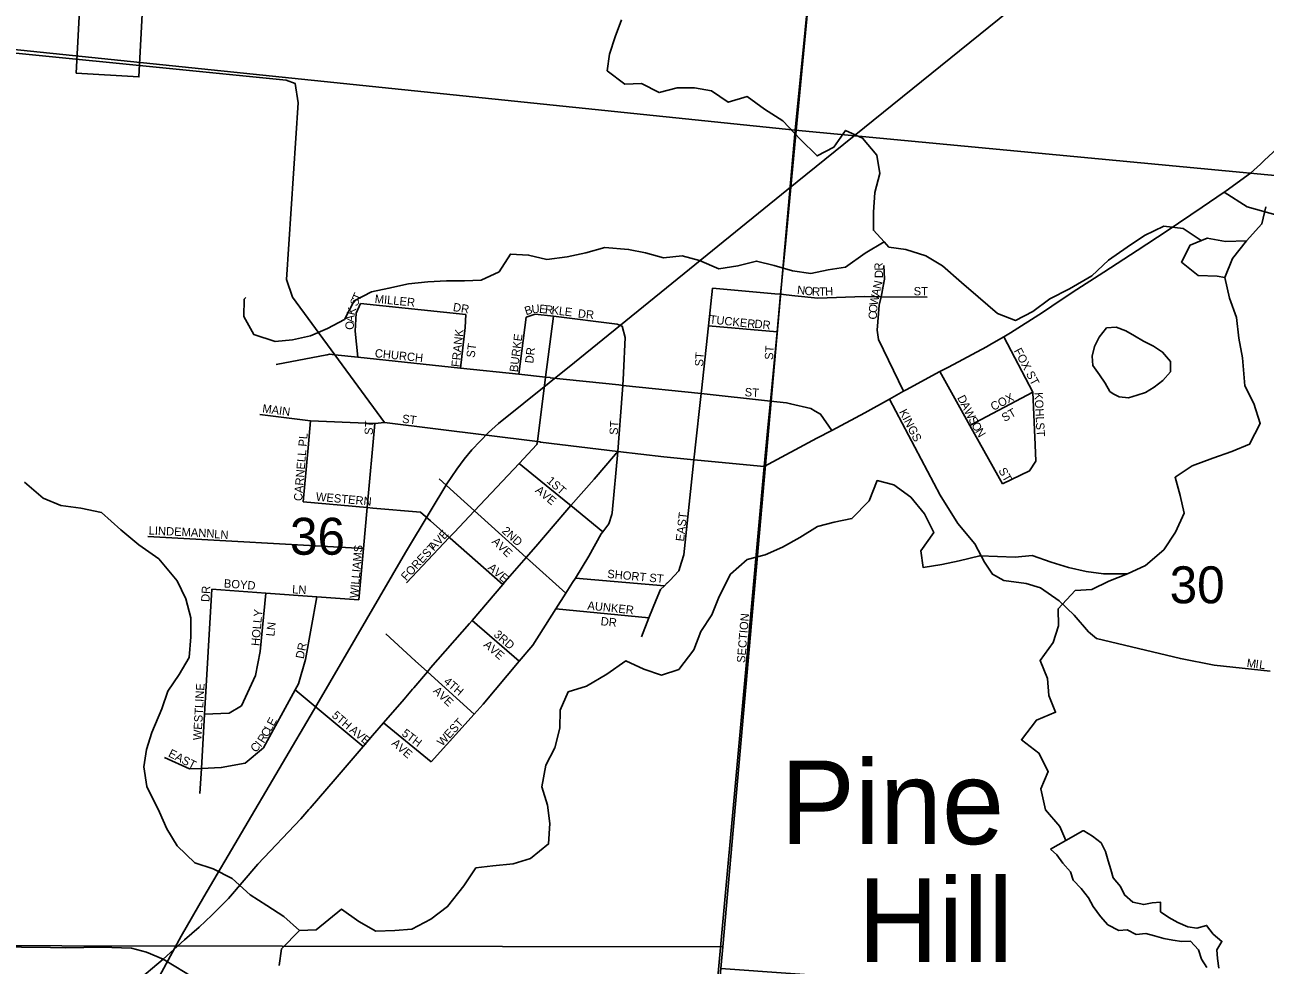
# Model space of a CAD drawing. Extents: x 0 to 1064, y 0 to 440.
# Drawn here: x 140.76 to 163.23, y 149.51 to 166.55 of the extents above; entities that cross this region are included whole.
import ezdxf

# ---------------------------------------------------------------- set-up
doc = ezdxf.new("R2010")
doc.units = 0
for name, color, linetype in [('GM_X_City_Street', 7, 'Continuous'), ('GM_X_City_Street_Text', 7, 'Continuous'), ('GM_X_Corporation', 7, 'Continuous'), ('GM_X_Minor_Lake', 7, 'Continuous'), ('GM_X_Minor_Lake_Text', 7, 'Continuous'), ('GM_X_Minor_River', 7, 'Continuous'), ('GM_X_Rail_Line', 7, 'Continuous'), ('GM_X_Section', 7, 'Continuous'), ('GM_X_Section_Text', 7, 'Continuous'), ('GM_X_US_Route', 7, 'Continuous')]:
    doc.layers.add(name, color=color, linetype=linetype)

msp = doc.modelspace()

# ---------------------------------------------------------------- linework, layer by layer
at = {"layer": 'GM_X_City_Street'}
for points in [[(154.723, 164.507), (155.229, 169.825), (155.275, 170.311)], [(130.311, 166.192), (130.339, 166.193), (130.967, 166.209), (133.508, 166.182), (134.748, 166.155), (136.204, 166.237), (137.9, 166.246), (138.533, 166.241), (145.495, 165.548), (145.658, 165.483), (145.709, 165.134), (145.501, 161.932), (145.608, 161.613), (146.375, 160.567), (147.274, 159.341)], [(154.539, 162.572), (154.723, 164.507)], [(162.491, 163.515), (162.908, 163.248), (163.47, 163.09), (164.98, 162.933), (165.95, 162.832), (166.422, 162.783), (166.759, 162.63)], [(154.263, 159.67), (154.269, 159.73), (154.388, 160.981), (154.453, 161.664), (154.539, 162.572)], [(156.291, 161.712), (156.336, 161.936), (156.324, 162.186)], [(153.017, 159.913), (153.143, 161.093), (153.216, 161.778)], [(153.216, 161.778), (154.35, 161.675), (154.453, 161.664), (154.708, 161.639), (154.71, 161.639)], [(154.71, 161.639), (155.126, 161.597), (155.965, 161.622), (156.272, 161.62), (157.107, 161.615)], [(156.677, 159.907), (156.228, 160.844), (156.201, 161.015), (156.241, 161.47), (156.272, 161.62), (156.29, 161.711), (156.291, 161.712)], [(146.792, 160.523), (146.741, 160.993), (146.76, 161.321), (146.837, 161.496)], [(146.837, 161.496), (148.747, 161.297)], [(148.653, 160.326), (148.735, 161.06), (148.747, 161.297)], [(149.707, 160.214), (149.839, 161.249)], [(149.839, 161.249), (150.004, 161.306), (150.337, 161.265), (151.489, 161.122), (151.579, 161.084)], [(150.037, 158.939), (150.038, 158.94), (150.045, 158.994), (150.195, 160.162), (150.337, 161.265)], [(151.603, 160.237), (151.603, 160.24), (151.636, 160.882), (151.579, 161.084)], [(153.143, 161.093), (154.388, 160.981)], [(159.026, 159.89), (158.497, 160.895)], [(145.313, 160.391), (146.231, 160.569), (146.234, 160.569)], [(146.234, 160.569), (146.277, 160.577), (146.375, 160.567), (146.792, 160.523), (148.653, 160.326), (149.707, 160.214), (150.195, 160.162), (150.277, 160.154), (150.278, 160.153)], [(150.278, 160.153), (151.522, 160.022), (151.523, 160.021)], [(151.5, 158.816), (151.5, 158.816), (151.583, 159.855), (151.591, 160.014), (151.603, 160.237)], [(158.474, 158.229), (157.883, 159.286), (157.338, 160.262)], [(151.523, 160.021), (151.591, 160.014), (153.011, 159.864), (154.269, 159.73), (154.557, 159.7), (154.632, 159.682)], [(152.9, 158.826), (153.011, 159.864), (153.017, 159.912), (153.017, 159.913)], [(157.883, 159.286), (159.026, 159.89)], [(158.474, 158.229), (158.965, 158.462), (159.078, 158.642), (159.066, 158.934), (159.026, 159.89)], [(154.217, 159.186), (154.263, 159.67)], [(154.632, 159.682), (154.633, 159.682), (154.998, 159.593), (155.079, 159.547)], [(156.427, 159.766), (157.343, 158.022), (157.663, 157.508), (157.975, 157.14), (158.148, 156.812), (158.294, 156.589), (158.498, 156.48), (158.903, 156.42), (159.163, 156.346), (159.503, 156.111), (159.775, 155.848), (160.034, 155.548), (160.177, 155.428), (161.699, 155.063), (162.31, 154.943), (163.322, 154.835)], [(145.014, 159.486), (145.935, 159.369), (146.941, 159.331), (146.946, 159.331)], [(145.889, 158.879), (145.935, 159.369)], [(155.079, 159.547), (155.081, 159.547), (155.178, 159.492), (155.378, 159.198)], [(146.812, 156.127), (146.896, 157.057), (146.963, 157.798), (147.1, 159.325)], [(146.946, 159.331), (147.1, 159.325), (147.274, 159.341), (150.045, 158.994), (150.092, 158.988), (150.099, 158.987)], [(154.156, 158.541), (154.217, 159.186)], [(148.534, 157.346), (148.535, 157.347), (148.906, 157.74), (149.717, 158.599), (150.037, 158.939)], [(150.099, 158.987), (151.5, 158.816)], [(145.799, 157.9), (145.889, 158.879), (145.889, 158.879)], [(151.392, 157.674), (151.393, 157.676), (151.403, 157.706), (151.5, 158.816)], [(152.657, 156.811), (152.658, 156.812), (152.699, 156.943), (152.883, 158.665), (152.9, 158.824), (152.9, 158.826)], [(150.599, 157.876), (149.717, 158.599)], [(153.828, 154.937), (154.156, 158.541)], [(148.591, 158.025), (148.263, 158.321)], [(149.029, 157.63), (148.906, 157.74), (148.591, 158.025), (148.591, 158.025)], [(145.799, 157.9), (146.963, 157.798), (147.061, 157.79), (147.062, 157.79)], [(151.229, 157.361), (150.65, 157.835), (150.599, 157.876), (150.599, 157.876)], [(147.062, 157.79), (147.928, 157.714), (148.107, 157.557), (148.108, 157.556)], [(148.122, 153.192), (148.899, 154.055), (149.062, 154.236), (149.715, 155.013), (149.96, 155.305), (150.38, 155.964), (150.561, 156.247), (150.683, 156.439), (150.733, 156.519), (150.979, 156.919), (151.2, 157.321), (151.229, 157.361), (151.338, 157.507), (151.392, 157.674)], [(149.904, 156.84), (149.904, 156.84), (149.843, 156.895), (149.029, 157.63), (149.029, 157.63)], [(147.676, 156.436), (148.449, 157.256), (148.534, 157.346)], [(148.108, 157.556), (148.449, 157.256), (148.464, 157.243), (148.465, 157.243)], [(142.985, 157.273), (146.896, 157.057)], [(148.465, 157.243), (149.416, 156.407)], [(150.561, 156.247), (149.904, 156.84)], [(152.399, 156.433), (152.401, 156.435), (152.446, 156.48), (152.607, 156.653), (152.657, 156.811)], [(150.733, 156.519), (152.348, 156.383)], [(143.93, 152.619), (143.956, 153.07), (144.012, 154.052), (144.143, 156.318)], [(144.012, 154.052), (144.459, 154.073), (144.681, 154.208), (144.936, 154.756), (145.024, 155.192), (145.122, 156.248)], [(144.143, 156.318), (145.122, 156.248), (146.05, 156.181), (146.812, 156.127)], [(151.932, 155.457), (152.066, 155.8), (152.195, 156.126), (152.278, 156.313), (152.348, 156.383), (152.399, 156.433)], [(143.287, 153.271), (143.739, 153.061), (143.956, 153.07), (144.316, 153.085), (144.749, 153.167), (145.084, 153.445), (145.655, 154.494), (145.716, 154.606), (145.841, 155.047), (146.05, 156.181)], [(150.38, 155.964), (152.066, 155.8)], [(149.715, 155.013), (148.864, 155.753)], [(147.831, 155.024), (147.831, 155.024), (147.297, 155.508)], [(148.899, 154.055), (148.051, 154.824), (147.831, 155.024)], [(150.245, 117.089), (150.245, 117.089), (150.549, 120.226), (150.568, 120.42), (151.094, 125.86), (151.837, 133.351), (152.603, 141.461), (153.828, 154.937)], [(146.886, 153.469), (145.655, 154.494)], [(148.122, 153.192), (147.255, 153.896)], [(135.314, 149.892), (135.547, 149.894), (137.553, 149.867), (141.223, 149.823)], [(141.223, 149.823), (141.501, 149.82), (142.155, 149.833), (142.689, 149.811), (142.96, 149.741), (143.264, 149.615)], [(143.264, 149.615), (143.664, 149.372), (144.073, 149.109), (144.315, 148.901)]]:
    msp.add_lwpolyline(points, dxfattribs=at)
at = {"layer": 'GM_X_Corporation'}
msp.add_lwpolyline([(141.687, 165.674), (142.825, 165.603), (143.005, 169.015), (141.868, 169.095)], close=True, dxfattribs=at)
at = {"layer": 'GM_X_Minor_Lake'}
for p, q in [((160.421, 159.901), (160.482, 159.858)), ((159.623, 151.764), (159.341, 151.605)), ((159.93, 151.938), (159.623, 151.764))]:
    msp.add_line(p, q, dxfattribs=at)
for points in [[(160.482, 159.858), (160.585, 159.804), (160.755, 159.785), (160.913, 159.834), (161.065, 159.883), (161.223, 159.98), (161.381, 160.101), (161.515, 160.259), (161.515, 160.447), (161.375, 160.617), (161.211, 160.727), (161.029, 160.812), (160.865, 160.909), (160.707, 161), (160.531, 161.067), (160.36, 161.055), (160.227, 160.885), (160.142, 160.721), (160.099, 160.544), (160.111, 160.374), (160.233, 160.204), (160.336, 160.053), (160.421, 159.901)], [(162.396, 149.449), (162.372, 149.625), (162.36, 149.783), (162.451, 149.935), (162.293, 150.068), (162.171, 150.226), (161.995, 150.178), (161.831, 150.202), (161.649, 150.281), (161.49, 150.372), (161.338, 150.475), (161.338, 150.646), (161.186, 150.633), (161.034, 150.603), (160.834, 150.646), (160.682, 150.779), (160.609, 150.931), (160.481, 151.089), (160.439, 151.241), (160.39, 151.399), (160.341, 151.563), (160.262, 151.721), (160.104, 151.842), (159.946, 151.939), (159.93, 151.938)], [(159.341, 151.605), (159.46, 151.508), (159.569, 151.356), (159.703, 151.198), (159.752, 151.046), (159.898, 150.895), (160.031, 150.724), (160.116, 150.567), (160.25, 150.39), (160.384, 150.239), (160.579, 150.135), (160.73, 150.147), (160.895, 150.062), (161.071, 150.081), (161.229, 150.038), (161.399, 149.99), (161.563, 149.959), (161.721, 149.935), (161.88, 149.941), (162.025, 149.783), (162.08, 149.613), (162.177, 149.461)]]:
    msp.add_lwpolyline(points, dxfattribs=at)
at = {"layer": 'GM_X_Minor_River'}
for points in [[(156.328, 162.614), (156.135, 162.824), (156.135, 163.152), (156.159, 163.511), (156.251, 163.851), (156.196, 164.185), (155.935, 164.495), (155.631, 164.634), (155.418, 164.331), (155.114, 164.173), (154.804, 164.476), (154.494, 164.81), (154.159, 165.017), (153.849, 165.248), (153.503, 165.144), (153.199, 165.351), (152.895, 165.406), (152.579, 165.406), (152.25, 165.321), (151.934, 165.485), (151.63, 165.472), (151.308, 165.715), (151.351, 166.019), (151.454, 166.329), (151.57, 166.639)], [(163.248, 163.249), (163.175, 162.94), (162.896, 162.636), (162.64, 162.314), (162.5, 161.968), (162.585, 161.597), (162.713, 161.245), (162.756, 160.868), (162.823, 160.51), (162.865, 160.006), (163.029, 159.684), (163.145, 159.325), (162.95, 158.949), (162.628, 158.815), (162.287, 158.694), (161.91, 158.554), (161.6, 158.348), (161.692, 158.02), (161.764, 157.698), (161.606, 157.351), (161.4, 157.035), (161.065, 156.75), (160.737, 156.598), (160.403, 156.465), (160.092, 156.313), (159.788, 156.294), (159.484, 155.966), (159.491, 155.657), (159.393, 155.353), (159.156, 155.025), (159.29, 154.703), (159.314, 154.393), (159.436, 154.09), (159.089, 153.944), (158.816, 153.592), (159.132, 153.349), (159.302, 153.014), (159.168, 152.699), (159.253, 152.322), (159.515, 152.018), (159.623, 151.764)], [(162.072, 162.638), (161.747, 162.854), (161.4, 162.897), (161.047, 162.727), (160.731, 162.52), (160.397, 162.284), (160.093, 161.998), (159.685, 161.761), (159.333, 161.585), (159.023, 161.354), (158.707, 161.19), (158.384, 161.318), (158.032, 161.621), (157.728, 161.877), (157.387, 162.18), (157.083, 162.363), (156.719, 162.478), (156.415, 162.52), (156.328, 162.614)], [(156.328, 162.614), (155.983, 162.411), (155.63, 162.156), (155.314, 162.107), (154.998, 162.041), (154.67, 162.089), (154.335, 162.186), (154.013, 162.265), (153.679, 162.18), (153.332, 162.126), (152.98, 162.277), (152.67, 162.362), (152.329, 162.326), (152.007, 162.417), (151.697, 162.478), (151.265, 162.514), (150.925, 162.417), (150.584, 162.344), (150.214, 162.296), (149.885, 162.375), (149.557, 162.393), (149.35, 162.071), (149.028, 161.919), (148.724, 161.907), (148.396, 161.907), (148.061, 161.889), (147.709, 161.852), (147.356, 161.773), (147.04, 161.706), (146.724, 161.548), (146.548, 161.208), (146.244, 161.044), (145.933, 160.911), (145.605, 160.838), (145.295, 160.807), (144.906, 160.935), (144.724, 161.263), (144.73, 161.573), (144.76, 161.609)], [(162.896, 162.636), (162.513, 162.624), (162.184, 162.684), (161.874, 162.557), (161.716, 162.247), (162.02, 162.004), (162.361, 161.994), (162.5, 161.968)], [(145.732, 150.135), (145.452, 150.39), (145.142, 150.585), (144.838, 150.779), (144.516, 151.077), (144.17, 151.253), (143.835, 151.362), (143.519, 151.666), (143.331, 151.976), (143.197, 152.279), (142.966, 152.741), (142.911, 153.099), (142.96, 153.415), (143.057, 153.725), (143.24, 154.15), (143.349, 154.472), (143.556, 154.776), (143.732, 155.079), (143.763, 155.456), (143.763, 155.802), (143.672, 156.142), (143.52, 156.47), (143.185, 156.871), (142.82, 157.126), (142.498, 157.394), (142.146, 157.709), (141.769, 157.788), (141.41, 157.837), (141.088, 157.971), (140.753, 158.262)], [(160.737, 156.598), (160.305, 156.598), (159.989, 156.641), (159.667, 156.714), (159.357, 156.811), (159.01, 156.932), (158.706, 156.902), (158.062, 156.926), (157.691, 156.835), (157.375, 156.768), (157.034, 156.714), (156.992, 157.017), (157.229, 157.345), (157.059, 157.685), (156.81, 157.989), (156.506, 158.208), (156.202, 158.287), (156.056, 157.922), (155.746, 157.6), (155.423, 157.534), (155.119, 157.455), (154.803, 157.254), (154.487, 157.084), (154.171, 156.944), (153.849, 156.859), (153.545, 156.592), (153.338, 156.185), (153.204, 155.857), (153.004, 155.553), (152.882, 155.219), (152.608, 154.867), (152.292, 154.764), (151.976, 154.873), (151.648, 155.019), (151.301, 154.782), (150.937, 154.563), (150.602, 154.46), (150.456, 154.126), (150.45, 153.798), (150.359, 153.446), (150.201, 153.13), (150.128, 152.735), (150.231, 152.407), (150.268, 152.073), (150.249, 151.702), (149.921, 151.441), (149.605, 151.344), (149.24, 151.308), (148.93, 151.271), (148.711, 150.943), (148.419, 150.566), (148.115, 150.342), (147.769, 150.159), (147.459, 150.135), (147.118, 150.123), (146.808, 150.299), (146.498, 150.518), (146.036, 150.147), (145.732, 150.135), (145.41, 149.801), (145.367, 149.497)]]:
    msp.add_lwpolyline(points, dxfattribs=at)
at = {"layer": 'GM_X_Rail_Line'}
for points in [[(143.998, 150.741), (146.05, 154.225), (147.655, 156.982), (148.104, 157.73), (148.404, 158.231), (148.584, 158.497), (148.717, 158.678), (148.859, 158.848), (149.16, 159.157), (149.342, 159.323), (150.715, 160.429), (154.566, 163.55), (165.388, 172.291), (174.19, 179.417), (176.498, 181.279), (182.472, 186.101), (183.401, 186.85), (184.135, 187.409), (184.988, 187.979), (186.081, 188.604), (187.512, 189.281), (187.809, 189.407)], [(130.452, 125.519), (131.205, 126.925), (132.073, 128.557), (136.11, 136.077), (136.475, 136.765), (140.076, 143.485), (142.382, 147.803), (143.588, 150.034), (143.998, 150.741)]]:
    msp.add_lwpolyline(points, dxfattribs=at)
at = {"layer": 'GM_X_Section'}
for points in [[(140.302, 182.651), (156.361, 181.129), (154.714, 164.637), (138.864, 166.277), (138.483, 166.315)], [(156.361, 181.129), (172.586, 179.44), (171.792, 174.673), (171.141, 163.094), (171.08, 163.095), (154.714, 164.637)], [(138.864, 166.277), (154.714, 164.637), (153.404, 149.84), (137.43, 149.859), (137.363, 149.854)], [(154.714, 164.637), (171.08, 163.095), (169.688, 149.028), (169.612, 148.278), (153.371, 149.447), (153.404, 149.84)], [(153.404, 149.84), (153.371, 149.447), (151.892, 133.436), (135.935, 133.672), (137.43, 149.859)]]:
    msp.add_lwpolyline(points, close=True, dxfattribs=at)
at = {"layer": 'GM_X_US_Route'}
for points in [[(163.222, 164.093), (163.37, 164.234), (163.885, 164.777), (164.574, 165.504), (164.782, 165.726)], [(159.367, 161.449), (159.738, 161.696), (160.311, 162.067), (160.915, 162.456), (161.457, 162.815), (162.091, 163.246), (162.491, 163.515), (162.529, 163.54), (162.967, 163.86), (163.146, 164.02), (163.217, 164.088), (163.222, 164.093)], [(158.272, 160.766), (158.276, 160.768), (158.497, 160.895), (158.617, 160.965), (159.196, 161.336), (159.367, 161.449)], [(154.156, 158.541), (154.156, 158.541), (155.109, 159.057), (155.378, 159.198), (155.981, 159.513), (156.427, 159.766), (156.677, 159.907), (156.725, 159.935), (157.338, 160.262), (157.493, 160.344), (158.181, 160.713), (158.272, 160.766)], [(147.781, 154.505), (147.806, 154.534), (148.051, 154.824), (148.108, 154.892), (148.817, 155.698), (148.864, 155.753), (149.416, 156.407), (149.459, 156.457), (149.843, 156.895), (150.019, 157.096), (150.542, 157.711), (150.65, 157.835), (151.071, 158.314), (151.458, 158.767)], [(151.458, 158.767), (151.469, 158.779), (151.5, 158.816), (152.337, 158.719), (152.883, 158.665), (152.949, 158.658), (154.156, 158.541)], [(145.904, 152.324), (145.928, 152.352), (146.378, 152.879), (146.886, 153.469), (147.056, 153.667), (147.255, 153.896), (147.629, 154.324), (147.781, 154.505)], [(144.404, 150.672), (144.448, 150.716), (144.981, 151.335), (145.761, 152.156), (145.904, 152.324)], [(142.385, 148.865), (142.763, 149.189), (143.264, 149.615), (143.648, 149.962), (143.919, 150.192), (144.145, 150.414), (144.404, 150.672)]]:
    msp.add_lwpolyline(points, dxfattribs=at)

# ---------------------------------------------------------------- texts
at = {"layer": 'GM_X_City_Street_Text'}
for s, height, rotation, p in [('R', 0.152, 92.2262, (156.308, 162.097)), ('D', 0.152, 90.1729, (156.309, 161.958)), ('N', 0.152, 77.3313, (156.271, 161.751)), ('T', 0.152, 65.3752, (146.821, 161.533)), ('MILLER', 0.1515, 354.5063, (147.092, 161.51)), ('N', 0.152, 354.1763, (154.746, 161.672)), ('O', 0.152, 354.1909, (154.879, 161.658)), ('R', 0.152, 355.7712, (155.016, 161.644)), ('T', 0.152, 1.5009, (155.152, 161.635)), ('H', 0.152, 2.5859, (155.262, 161.638)), ('W', 0.152, 79.1913, (156.209, 161.452)), ('A', 0.152, 77.3313, (156.242, 161.621)), ('ST', 0.1515, 0, (156.863, 161.645)), ('K', 0.152, 76.5428, (146.734, 161.276)), ('S', 0.152, 65.3752, (146.777, 161.436)), ('DR', 0.1515, 350.5436, (148.507, 161.363)), ('B', 0.152, 17.7206, (149.84, 161.283)), ('U', 0.152, 5.2083, (149.946, 161.318)), ('E', 0.152, 354.0611, (150.071, 161.33)), ('R', 0.152, 353.4051, (150.177, 161.319)), ('K', 0.152, 353.4064, (150.296, 161.306)), ('L', 0.152, 353.4003, (150.428, 161.29)), ('E', 0.152, 353.4097, (150.534, 161.278)), ('DR', 0.1515, 353.9934, (150.773, 161.245)), ('O', 0.152, 86.1059, (156.201, 161.324)), ('O', 0.152, 87.7104, (146.716, 161.018)), ('A', 0.152, 83.9879, (146.721, 161.149)), ('TUCKER', 0.1515, 353.8839, (153.159, 161.138)), ('DR', 0.1515, 353.9946, (153.973, 161.058)), ('C', 0.152, 86.9387, (156.195, 161.204)), ('FRANK', 0.1515, 83.9259, (148.635, 160.34)), ('BURKE', 0.1515, 82.7239, (149.688, 160.247)), ('ST', 0.1515, 82.8783, (148.907, 160.508)), ('ST', 0.1515, 86.4254, (154.315, 160.472)), ('CHURCH', 0.1515, 353.9942, (147.093, 160.525)), ('DR', 0.1515, 83.982, (149.971, 160.406)), ('ST', 0.1515, 86.4118, (153.048, 160.352)), ('FOX ST', 0.1515, 297.6454, (158.675, 160.643)), ('ST', 0.1515, 356.4262, (153.798, 159.818)), ('D', 0.152, 297.22, (157.648, 159.79)), ('COX', 0.1515, 26.565, (158.304, 159.549)), ('KOHL', 0.1515, 273.011, (159.052, 159.885)), ('MAIN', 0.1515, 352.3021, (145.054, 159.525)), ('KINGS', 0.1515, 297.1831, (156.595, 159.536)), ('A', 0.152, 297.1906, (157.709, 159.671)), ('W', 0.152, 297.2184, (157.77, 159.552)), ('ST', 0.1515, 29.7432, (158.512, 159.348)), ('ST', 0.1515, 86.4262, (147.061, 159.112)), ('ST', 0.1515, 352.8649, (147.587, 159.338)), ('ST', 0.1515, 86.4262, (151.501, 159.112)), ('S', 0.152, 297.88, (157.851, 159.397)), ('CARNELL PL', 0.1515, 85.2366, (145.781, 157.912)), ('O', 0.152, 300.7292, (157.904, 159.295)), ('N', 0.152, 301.4131, (157.974, 159.179)), ('ST', 0.1515, 273.5746, (159.078, 159.338)), ('ST', 0.1515, 299.7432, (158.394, 158.471)), ('1ST', 0.1515, 318.581, (150.202, 158.265)), ('WESTERN', 0.1515, 354.8053, (146.026, 157.925)), ('AVE', 0.1515, 320.443, (149.995, 158.091)), ('EAST', 0.1515, 83.4837, (152.701, 157.18)), ('LINDEMANN', 0.1515, 357.2726, (142.998, 157.311)), ('LN', 0.1515, 356.989, (144.185, 157.244)), ('AVE', 0.1515, 47.7248, (148.175, 157.009)), ('2ND', 0.1515, 318.017, (149.389, 157.358)), ('FOREST', 0.1515, 47.3521, (147.669, 156.462)), ('AVE', 0.1515, 316.3964, (149.21, 157.168)), ('WILLIAMS', 0.1515, 85.0298, (146.795, 156.152)), ('AVE', 0.1515, 319.1826, (149.135, 156.691)), ('SHORT ST', 0.1515, 354.7258, (151.306, 156.525)), ('BOYD', 0.1515, 355.6039, (144.359, 156.352)), ('DR', 0.1515, 86.8215, (144.101, 156.085)), ('LN', 0.1515, 356.9884, (145.598, 156.245)), ('AUNKER', 0.1515, 354.0936, (150.946, 155.952)), ('HOLLY', 0.1515, 85.1382, (145.008, 155.286)), ('DR', 0.1515, 353.9832, (151.186, 155.668)), ('SECTION', 0.1515, 85.1585, (153.808, 154.979)), ('LN', 0.1515, 83.9946, (145.278, 155.459)), ('3RD', 0.1515, 319.639, (149.242, 155.478)), ('DR', 0.1515, 78.6838, (145.809, 155.049)), ('AVE', 0.1515, 319.1826, (149.058, 155.294)), ('M', 0.152, 352.8795, (162.893, 154.911)), ('I', 0.152, 352.9073, (163.052, 154.892)), ('L', 0.152, 352.8784, (163.118, 154.883)), ('4TH', 0.1515, 319.8959, (148.335, 154.625)), ('WESTLINE', 0.1515, 86.6822, (143.955, 153.578)), ('AVE', 0.1515, 316.3964, (148.143, 154.462)), ('E', 0.152, 61.2912, (145.267, 153.825)), ('5TH', 0.1515, 319.9026, (146.308, 154.012)), ('WEST', 0.1515, 47.1199, (148.322, 153.463)), ('C', 0.152, 61.2912, (145.158, 153.626)), ('L', 0.152, 61.2912, (145.215, 153.732)), ('AVE', 0.1515, 320.7133, (146.628, 153.745)), ('5TH', 0.1515, 323.1249, (147.574, 153.679)), ('C', 0.152, 42.796, (144.93, 153.35)), ('I', 0.152, 50.1941, (145.033, 153.447)), ('R', 0.152, 57.5921, (145.088, 153.516)), ('AVE', 0.1515, 319.1826, (147.391, 153.508)), ('EAST', 0.1515, 332.7037, (143.343, 153.295))]:
    msp.add_text(s, height=height, rotation=rotation, dxfattribs=at).set_placement(p)
at = {"layer": 'GM_X_Minor_Lake_Text'}
for s, rotation, p in [('Pine', 0.0002, (154.449, 151.699)), ('Hill', 360, (155.851, 149.563))]:
    msp.add_text(s, height=1.515, rotation=rotation, dxfattribs=at).set_placement(p)
at = {"layer": 'GM_X_Section_Text'}
for s, p in [('36', (145.563, 156.944)), ('30', (161.503, 156.064))]:
    msp.add_text(s, height=0.6697, rotation=0, dxfattribs=at).set_placement(p)

doc.saveas('drawing.dxf')
